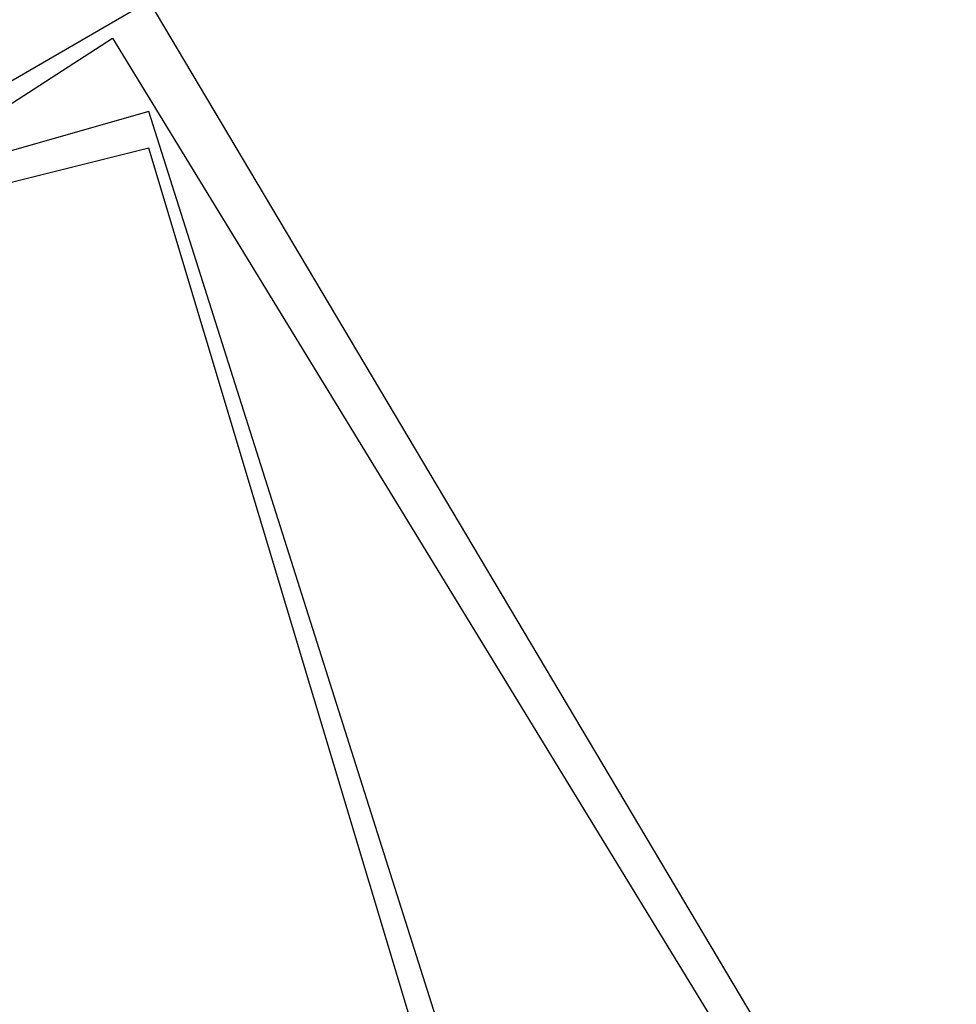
# Model space of a CAD drawing. Header units: feet. Extents: x -79 to 198, y -22 to 181.
# Tile 525 of 656: x 128.713 to 129.053, y 92.613 to 92.971. Entities that reach past the tile are written whole.
import ezdxf

# ---------------------------------------------------------------- set-up
doc = ezdxf.new("R2010")
doc.units = ezdxf.units.FT
doc.layers.add('A-LINEA', color=7, linetype='CONTINUOUS')

msp = doc.modelspace()

# ---------------------------------------------------------------- linework, layer by layer
at = {"layer": 'A-LINEA'}
for points in [[(128.5067, 92.8311), (128.76, 92.9778), (129.0533, 92.4844), (128.8133, 92.3244), (128.5067, 92.8311)], [(128.5067, 92.8311), (128.76, 92.9778), (129.0533, 92.4844), (128.8133, 92.3244), (128.5067, 92.8311)], [(128.52, 92.8178), (128.7467, 92.9644), (129.04, 92.4844), (128.8133, 92.3378), (128.52, 92.8178)], [(128.52, 92.8178), (128.7467, 92.9644), (129.04, 92.4844), (128.8133, 92.3378), (128.52, 92.8178)], [(128.76, 92.9378), (128.48, 92.8578), (128.6533, 92.2978), (128.9333, 92.3911), (128.76, 92.9378)], [(128.76, 92.9378), (128.48, 92.8578), (128.6533, 92.2978), (128.9333, 92.3911), (128.76, 92.9378)], [(128.76, 92.9244), (128.4933, 92.8578), (128.6533, 92.3111), (128.92, 92.3911), (128.76, 92.9244)], [(128.76, 92.9244), (128.4933, 92.8578), (128.6533, 92.3111), (128.92, 92.3911), (128.76, 92.9244)]]:
    msp.add_lwpolyline(points, dxfattribs=at)

doc.saveas('drawing.dxf')
